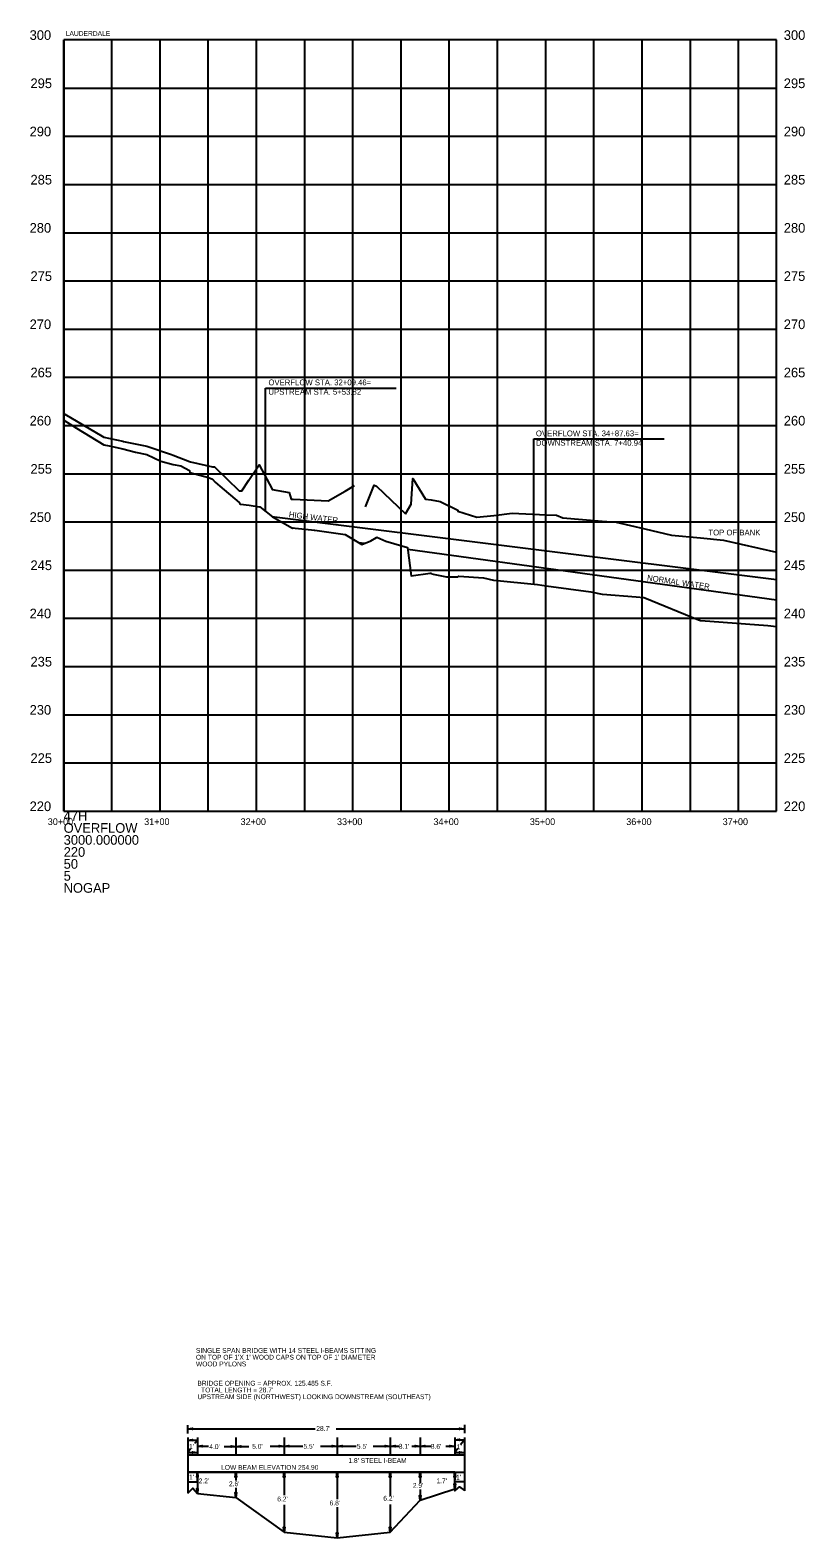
# Model space of a CAD drawing. Extents: x 818717 to 846077, y 440014 to 541392.
# Drawn here: x 836448 to 837252, y 491521 to 493085 of the extents above; entities that cross this region are included whole.
import ezdxf

# ---------------------------------------------------------------- set-up
doc = ezdxf.new("R2010")
doc.units = 0
for name, color, linetype in [('DESIGN - SHEET - Corner Text', 7, 'Continuous'), ('DESIGN - SHEET - Light Grid', 7, 'Continuous'), ('SURVEY - DRAINAGE - Bridge Hydraulic Data with Text', 7, 'Continuous'), ('SURVEY - PROFILE - Drainage - Bridge Hydraulic Data with Text', 7, 'Continuous'), ('SURVEY - PROFILE - Drainage - Natural Features with Text', 7, 'Continuous'), ('SURVEY - PROFILE - Ground Line with Text', 7, 'Continuous'), ('SURVEY - PROFILE - Project Information and Notes', 7, 'Continuous')]:
    doc.layers.add(name, color=color, linetype=linetype)

msp = doc.modelspace()

# ---------------------------------------------------------------- linework, layer by layer
at = {"layer": 'DESIGN - SHEET - Light Grid'}
for p, q in [((837222.2, 493074.6), (836482.8, 493074.6)), ((836482.8, 493074.6), (836482.8, 492274.6)), ((836482.8, 492274.6), (836482.8, 493074.6)), ((836532.8, 492274.6), (836532.8, 493074.6)), ((836582.8, 492274.6), (836582.8, 493074.6)), ((836632.8, 492274.6), (836632.8, 493074.6)), ((836682.8, 492274.6), (836682.8, 493074.6)), ((836732.8, 492274.6), (836732.8, 493074.6)), ((836782.8, 492274.6), (836782.8, 493074.6)), ((836832.8, 492274.6), (836832.8, 493074.6)), ((836882.8, 492274.6), (836882.8, 493074.6)), ((836932.8, 492274.6), (836932.8, 493074.6)), ((836982.8, 492274.6), (836982.8, 493074.6)), ((837032.8, 492274.6), (837032.8, 493074.6)), ((837082.8, 492274.6), (837082.8, 493074.6)), ((837132.8, 492274.6), (837132.8, 493074.6)), ((837182.8, 492274.6), (837182.8, 493074.6)), ((837222.2, 492274.6), (837222.2, 493074.6)), ((836482.8, 493024.6), (837222.2, 493024.6)), ((836482.8, 492974.6), (837222.2, 492974.6)), ((836482.8, 492924.6), (837222.2, 492924.6)), ((836482.8, 492874.6), (837222.2, 492874.6)), ((836482.8, 492824.6), (837222.2, 492824.6)), ((836482.8, 492774.6), (837222.2, 492774.6)), ((836482.8, 492724.6), (837222.2, 492724.6)), ((836482.8, 492674.6), (837222.2, 492674.6)), ((836482.8, 492624.6), (837222.2, 492624.6)), ((836482.8, 492574.6), (837222.2, 492574.6)), ((836482.8, 492524.6), (837222.2, 492524.6)), ((836482.8, 492474.6), (837222.2, 492474.6)), ((836482.8, 492424.6), (837222.2, 492424.6)), ((836482.8, 492374.6), (837222.2, 492374.6)), ((836482.8, 492324.6), (837222.2, 492324.6)), ((836482.8, 492274.6), (837222.2, 492274.6)), ((836482.8, 492274.6), (837222.2, 492274.6)), ((836482.8, 492274.6), (836482.8, 492274.6))]:
    msp.add_line(p, q, dxfattribs=at)
at = {"layer": 'SURVEY - DRAINAGE - Bridge Hydraulic Data with Text'}
for p, q in [((836698.7, 492580.2), (837222.2, 492515)), ((836788.4, 492553.3), (836795.1, 492552.4)), ((836839.8, 492546.2), (837222.2, 492493.8))]:
    msp.add_line(p, q, dxfattribs=at)
at = {"layer": 'SURVEY - PROFILE - Drainage - Bridge Hydraulic Data with Text'}
for p, q in [((836611.5, 491629.1), (836611.5, 491637.7)), ((836611.5, 491633.7), (836743.6, 491633.7)), ((836765.5, 491633.7), (836898.5, 491633.7)), ((836898.5, 491638.1), (836898.5, 491629.2)), ((836611.5, 491624.7), (836611.5, 491606.7)), ((836621.5, 491624.7), (836621.5, 491606.7)), ((836621.5, 491615.7), (836632.9, 491615.7)), ((836649.3, 491615.5), (836675, 491615.5)), ((836661.5, 491624.7), (836661.5, 491606.7)), ((836697.1, 491615.7), (836730.8, 491615.7)), ((836711.5, 491624.7), (836711.5, 491606.7)), ((836749.3, 491615.7), (836786.2, 491615.7)), ((836766.5, 491624.7), (836766.5, 491606.7)), ((836803.8, 491615.7), (836831.2, 491615.7)), ((836821.5, 491624.7), (836821.5, 491606.7)), ((836843.9, 491615.7), (836864.2, 491615.7)), ((836852.5, 491624.7), (836852.5, 491606.7)), ((836879.2, 491615.7), (836888.5, 491615.7)), ((836888.5, 491624.7), (836888.5, 491606.7)), ((836898.5, 491624.7), (836898.5, 491606.7)), ((836611.5, 491606.7), (836898.5, 491606.7)), ((836611.5, 491606.7), (836611.5, 491588.7)), ((836898.5, 491606.7), (836898.5, 491588.7)), ((836611.5, 491588.7), (836898.5, 491588.7)), ((836621.5, 491588.7), (836621.5, 491580.6)), ((836661.5, 491588.7), (836661.5, 491580.3)), ((836711.5, 491588.7), (836711.5, 491565.1)), ((836766.5, 491588.7), (836766.5, 491560.8)), ((836821.5, 491588.7), (836821.5, 491564.3)), ((836852.5, 491588.7), (836852.5, 491577.9)), ((836888.5, 491588.7), (836888.5, 491580.8)), ((836611.5, 491578.7), (836611.5, 491567)), ((836621.5, 491574.2), (836621.5, 491566.7)), ((836661.5, 491572.5), (836661.5, 491562.7)), ((836852.5, 491570.7), (836852.5, 491559.7)), ((836888.5, 491577.3), (836888.5, 491571.7)), ((836898.5, 491578.7), (836898.5, 491569.6)), ((836711.5, 491554.9), (836711.5, 491526.7)), ((836766.5, 491552.6), (836766.5, 491520.7)), ((836821.5, 491555.2), (836821.5, 491526.7))]:
    msp.add_line(p, q, dxfattribs=at)
for points in [[(836482.8, 492680.1), (836496, 492672), (836524.6, 492654.7), (836529.9, 492653.4), (836544.1, 492650.4), (836557.3, 492646.9), (836569, 492644.4), (836583.5, 492637.7), (836596.3, 492634.1), (836604.4, 492632.7), (836613.4, 492627.8), (836613.6, 492626), (836633, 492620.5), (836637.1, 492618.8), (836640, 492615.9), (836644.6, 492611.6), (836664.7, 492594.7), (836665.4, 492593.4), (836666.3, 492593.1), (836675.1, 492591.8), (836685.9, 492590.3), (836686.3, 492590.1), (836699.3, 492579.7), (836720.2, 492568.2), (836721, 492568.4), (836722.9, 492568.2), (836740, 492566.2), (836742.5, 492566.1), (836742.9, 492566), (836743.4, 492566), (836774.7, 492561.4), (836792, 492551.1), (836801.5, 492555), (836807.1, 492558.5), (836807.5, 492558.6), (836816.8, 492554.6), (836839.5, 492548), (836843.3, 492518.5), (836862.9, 492521.3), (836864, 492521.3), (836864.8, 492520.9), (836866, 492520.4), (836879.8, 492517.5), (836891.7, 492517.5), (836892.5, 492518.2), (836918.4, 492516.6), (836928.5, 492514.2), (836928.9, 492514.1), (836974.2, 492509.7), (836983.2, 492508.4), (837029.6, 492501.9), (837041.4, 492499.8), (837041.8, 492499.8), (837076.6, 492496.7), (837084.6, 492496.3), (837085.6, 492495.8), (837141.3, 492473), (837143.3, 492472.3), (837143.8, 492472.2), (837213, 492467.1), (837222.2, 492466)], [(836483.9, 492686.3), (836483.9, 492686.3), (836522.7, 492663.5), (836524.6, 492662.6), (836544.1, 492658.2), (836544.9, 492658.1), (836569, 492653.2), (836569, 492653), (836594.5, 492644.5), (836596.3, 492643.8), (836613.4, 492637.1), (836614.2, 492637), (836637.1, 492631.8), (836639.3, 492631.8), (836664.7, 492607), (836667.6, 492607), (836674.9, 492617.9), (836674.9, 492617.9), (836685.7, 492633.7)], [(836685.7, 492633.7), (836685.7, 492633.7), (836685.7, 492633.7), (836699, 492608.4), (836699, 492608.4), (836699, 492608.2), (836716.6, 492605)], [(836716.6, 492605), (836718.8, 492598.1), (836718.8, 492598.1), (836721, 492598.1), (836757.1, 492596.4), (836774.7, 492606.5), (836784.3, 492612.5)], [(836795.8, 492590.2), (836804.7, 492612.8), (836807.1, 492611.5), (836837.2, 492582.9)], [(836837.2, 492582.9), (836843.3, 492592.9), (836845, 492619.5), (836858, 492598.2), (836864, 492597.4), (836873.3, 492595.9), (836891.5, 492586.8), (836891.7, 492585.8), (836911.4, 492579.4), (836911.4, 492579.4), (836911.4, 492579.4), (836928.9, 492581.4), (836948, 492583.5), (836983.2, 492582), (836994.1, 492581.6)], [(836994.1, 492581.6), (837000.4, 492578.7), (837041.4, 492575.5), (837056, 492574.4), (837085.6, 492567.5), (837113.3, 492561), (837113.3, 492561), (837143.3, 492558), (837167.1, 492555.7), (837222.2, 492543.2)], [(836611.5, 491633.7), (836616.5, 491634.4), (836615.9, 491633.7), (836616.5, 491633.1), (836611.5, 491633.7)], [(836898.5, 491633.7), (836893.4, 491633.1), (836894.1, 491633.7), (836893.4, 491634.4), (836898.5, 491633.7)], [(836611.5, 491622.2), (836616.5, 491622.9), (836615.9, 491622.2), (836616.5, 491621.6), (836611.5, 491622.2)], [(836611.5, 491622.2), (836621.5, 491622.2), (836618.6, 491618.5)], [(836614.2, 491612.9), (836611.5, 491609.4), (836621.5, 491609.4)], [(836621.5, 491615.7), (836626.5, 491616.4), (836625.9, 491615.7), (836626.5, 491615.1), (836621.5, 491615.7)], [(836661.5, 491615.5), (836656.4, 491614.9), (836657.1, 491615.5), (836656.4, 491616.2), (836661.5, 491615.5)], [(836661.5, 491615.5), (836666.5, 491616.2), (836665.9, 491615.5), (836666.5, 491614.9), (836661.5, 491615.5)], [(836711.5, 491615.7), (836706.4, 491615.1), (836707.1, 491615.7), (836706.4, 491616.4), (836711.5, 491615.7)], [(836711.5, 491615.7), (836716.5, 491616.4), (836715.9, 491615.7), (836716.5, 491615.1), (836711.5, 491615.7)], [(836766.5, 491615.7), (836761.4, 491615.1), (836762.1, 491615.7), (836761.4, 491616.4), (836766.5, 491615.7)], [(836766.5, 491615.7), (836771.5, 491616.4), (836770.9, 491615.7), (836771.5, 491615.1), (836766.5, 491615.7)], [(836821.5, 491615.7), (836816.4, 491615.1), (836817.1, 491615.7), (836816.4, 491616.4), (836821.5, 491615.7)], [(836821.5, 491615.7), (836826.5, 491616.4), (836825.9, 491615.7), (836826.5, 491615.1), (836821.5, 491615.7)], [(836852.5, 491615.7), (836847.4, 491615.1), (836848.1, 491615.7), (836847.4, 491616.4), (836852.5, 491615.7)], [(836852.5, 491615.7), (836857.5, 491616.4), (836856.9, 491615.7), (836857.5, 491615.1), (836852.5, 491615.7)], [(836888.5, 491615.7), (836883.4, 491615.1), (836884.1, 491615.7), (836883.4, 491616.4), (836888.5, 491615.7)], [(836888.5, 491622.4), (836893.5, 491623.1), (836892.9, 491622.4), (836893.5, 491621.8), (836888.5, 491622.4)], [(836888.5, 491622.4), (836898.5, 491622.4), (836894.5, 491617.2)], [(836891.7, 491613.5), (836888.5, 491609.2), (836898.5, 491609.2)], [(836621.5, 491609.4), (836616.4, 491608.7), (836617.1, 491609.4), (836616.4, 491610), (836621.5, 491609.4)], [(836898.5, 491609.2), (836893.4, 491608.5), (836894.1, 491609.2), (836893.4, 491609.8), (836898.5, 491609.2)], [(836611.5, 491578.7), (836621.5, 491578.7), (836621.5, 491588.7), (836611.5, 491588.7), (836611.5, 491578.7)], [(836621.5, 491588.7), (836622.1, 491583.7), (836621.5, 491584.3), (836620.8, 491583.7), (836621.5, 491588.7)], [(836661.5, 491588.7), (836662.1, 491583.7), (836661.5, 491584.3), (836660.8, 491583.7), (836661.5, 491588.7)], [(836711.5, 491588.7), (836712.1, 491583.7), (836711.5, 491584.3), (836710.8, 491583.7), (836711.5, 491588.7)], [(836766.5, 491588.7), (836767.1, 491583.7), (836766.5, 491584.3), (836765.8, 491583.7), (836766.5, 491588.7)], [(836821.5, 491588.7), (836822.1, 491583.7), (836821.5, 491584.3), (836820.8, 491583.7), (836821.5, 491588.7)], [(836852.5, 491588.7), (836853.1, 491583.7), (836852.5, 491584.3), (836851.8, 491583.7), (836852.5, 491588.7)], [(836888.5, 491588.7), (836889.1, 491583.7), (836888.5, 491584.3), (836887.8, 491583.7), (836888.5, 491588.7)], [(836888.5, 491578.7), (836888.5, 491588.7), (836898.5, 491588.7), (836898.5, 491578.7), (836888.5, 491578.7)], [(836611.5, 491567), (836616.7, 491572.4), (836621.5, 491566.7)], [(836621.5, 491566.7), (836620.8, 491571.8), (836621.5, 491571.1), (836622.1, 491571.8), (836621.5, 491566.7)], [(836661.5, 491562.7), (836660.8, 491567.8), (836661.5, 491567.1), (836662.1, 491567.8), (836661.5, 491562.7)], [(836852.5, 491559.7), (836851.8, 491564.8), (836852.5, 491564.1), (836853.1, 491564.8), (836852.5, 491559.7)], [(836888.5, 491571.7), (836887.8, 491576.8), (836888.5, 491576.1), (836889.1, 491576.8), (836888.5, 491571.7)], [(836888.5, 491571.7), (836888.5, 491569.5), (836893.5, 491573.8), (836898.5, 491569.7)], [(836711.5, 491526.7), (836710.8, 491531.8), (836711.5, 491531.1), (836712.1, 491531.8), (836711.5, 491526.7)], [(836766.5, 491520.7), (836765.8, 491525.8), (836766.5, 491525.1), (836767.1, 491525.8), (836766.5, 491520.7)], [(836821.5, 491526.7), (836820.8, 491531.8), (836821.5, 491531.1), (836822.1, 491531.8), (836821.5, 491526.7)]]:
    msp.add_lwpolyline(points, dxfattribs=at)
for points in [[(836611.5, 491633.7), (836616.5, 491634.4), (836615.9, 491633.7), (836616.5, 491633.1)], [(836898.5, 491633.7), (836893.4, 491633.1), (836894.1, 491633.7), (836893.4, 491634.4)], [(836611.5, 491622.2), (836616.5, 491622.9), (836615.9, 491622.2), (836616.5, 491621.6)], [(836621.5, 491615.7), (836626.5, 491616.4), (836625.9, 491615.7), (836626.5, 491615.1)], [(836661.5, 491615.5), (836656.4, 491614.9), (836657.1, 491615.5), (836656.4, 491616.2)], [(836661.5, 491615.5), (836666.5, 491616.2), (836665.9, 491615.5), (836666.5, 491614.9)], [(836711.5, 491615.7), (836706.4, 491615.1), (836707.1, 491615.7), (836706.4, 491616.4)], [(836711.5, 491615.7), (836716.5, 491616.4), (836715.9, 491615.7), (836716.5, 491615.1)], [(836766.5, 491615.7), (836761.4, 491615.1), (836762.1, 491615.7), (836761.4, 491616.4)], [(836766.5, 491615.7), (836771.5, 491616.4), (836770.9, 491615.7), (836771.5, 491615.1)], [(836821.5, 491615.7), (836816.4, 491615.1), (836817.1, 491615.7), (836816.4, 491616.4)], [(836821.5, 491615.7), (836826.5, 491616.4), (836825.9, 491615.7), (836826.5, 491615.1)], [(836852.5, 491615.7), (836847.4, 491615.1), (836848.1, 491615.7), (836847.4, 491616.4)], [(836852.5, 491615.7), (836857.5, 491616.4), (836856.9, 491615.7), (836857.5, 491615.1)], [(836888.5, 491615.7), (836883.4, 491615.1), (836884.1, 491615.7), (836883.4, 491616.4)], [(836888.5, 491622.4), (836893.5, 491623.1), (836892.9, 491622.4), (836893.5, 491621.8)], [(836621.5, 491609.4), (836616.4, 491608.7), (836617.1, 491609.4), (836616.4, 491610)], [(836898.5, 491609.2), (836893.4, 491608.5), (836894.1, 491609.2), (836893.4, 491609.8)], [(836621.5, 491588.7), (836622.1, 491583.7), (836621.5, 491584.3), (836620.8, 491583.7)], [(836621.5, 491566.7), (836661.5, 491562.7), (836711.5, 491526.7), (836766.5, 491520.7), (836821.5, 491526.7), (836852.5, 491559.7), (836888.5, 491571.7), (836888.5, 491588.7), (836621.5, 491588.7)], [(836661.5, 491588.7), (836662.1, 491583.7), (836661.5, 491584.3), (836660.8, 491583.7)], [(836711.5, 491588.7), (836712.1, 491583.7), (836711.5, 491584.3), (836710.8, 491583.7)], [(836766.5, 491588.7), (836767.1, 491583.7), (836766.5, 491584.3), (836765.8, 491583.7)], [(836821.5, 491588.7), (836822.1, 491583.7), (836821.5, 491584.3), (836820.8, 491583.7)], [(836852.5, 491588.7), (836853.1, 491583.7), (836852.5, 491584.3), (836851.8, 491583.7)], [(836888.5, 491588.7), (836889.1, 491583.7), (836888.5, 491584.3), (836887.8, 491583.7)], [(836621.5, 491566.7), (836620.8, 491571.8), (836621.5, 491571.1), (836622.1, 491571.8)], [(836661.5, 491562.7), (836660.8, 491567.8), (836661.5, 491567.1), (836662.1, 491567.8)], [(836852.5, 491559.7), (836851.8, 491564.8), (836852.5, 491564.1), (836853.1, 491564.8)], [(836888.5, 491571.7), (836887.8, 491576.8), (836888.5, 491576.1), (836889.1, 491576.8)], [(836711.5, 491526.7), (836710.8, 491531.8), (836711.5, 491531.1), (836712.1, 491531.8)], [(836766.5, 491520.7), (836765.8, 491525.8), (836766.5, 491525.1), (836767.1, 491525.8)], [(836821.5, 491526.7), (836820.8, 491531.8), (836821.5, 491531.1), (836822.1, 491531.8)]]:
    msp.add_lwpolyline(points, close=True, dxfattribs=at)
at = {"layer": 'SURVEY - PROFILE - Ground Line with Text'}
for p, q in [((836692.3, 492713.3), (836827.7, 492713.3)), ((836970.4, 492660.6), (837105.7, 492660.6))]:
    msp.add_line(p, q, dxfattribs=at)
for points in [[(836692.3, 492585.3), (836692.3, 492713.3)], [(836970.4, 492510), (836970.4, 492660.6)]]:
    msp.add_lwpolyline(points, dxfattribs=at)

# ---------------------------------------------------------------- texts
at = {"layer": 'DESIGN - SHEET - Corner Text'}
for s, height, p in [('300', 10, (836447.5, 493074.6)), ('300', 10, (837229.7, 493074.6)), ('295', 10, (836448.4, 493024.6)), ('295', 10, (837229.7, 493024.6)), ('290', 10, (836447.5, 492974.6)), ('290', 10, (837229.7, 492974.6)), ('285', 10, (836448.4, 492924.6)), ('285', 10, (837229.7, 492924.6)), ('280', 10, (836447.5, 492874.6)), ('280', 10, (837229.7, 492874.6)), ('275', 10, (836448.4, 492824.6)), ('275', 10, (837229.7, 492824.6)), ('270', 10, (836447.5, 492774.6)), ('270', 10, (837229.7, 492774.6)), ('265', 10, (836448.4, 492724.6)), ('265', 10, (837229.7, 492724.6)), ('260', 10, (836447.5, 492674.6)), ('260', 10, (837229.7, 492674.6)), ('255', 10, (836448.4, 492624.6)), ('255', 10, (837229.7, 492624.6)), ('250', 10, (836447.5, 492574.6)), ('250', 10, (837229.7, 492574.6)), ('245', 10, (836448.4, 492524.6)), ('245', 10, (837229.7, 492524.6)), ('240', 10, (836447.5, 492474.6)), ('240', 10, (837229.7, 492474.6)), ('235', 10, (836448.4, 492424.6)), ('235', 10, (837229.7, 492424.6)), ('230', 10, (836447.5, 492374.6)), ('230', 10, (837229.7, 492374.6)), ('225', 10, (836448.4, 492324.6)), ('225', 10, (837229.7, 492324.6)), ('220', 10, (836447.5, 492274.6)), ('220', 10, (837229.7, 492274.6)), ('30+00', 7, (836466.3, 492260.1)), ('31+00', 7, (836566.3, 492260.1)), ('32+00', 7, (836666.3, 492260.1)), ('33+00', 7, (836766.3, 492260.1)), ('34+00', 7, (836866.3, 492260.1)), ('35+00', 7, (836966.3, 492260.1)), ('36+00', 7, (837066.3, 492260.1)), ('37+00', 7, (837166.3, 492260.1))]:
    msp.add_text(s, height=height, dxfattribs=at).set_placement(p)
at = {"layer": 'DESIGN - SHEET - Light Grid'}
for s, p in [('47H', (836482.8, 492264.6)), ('OVERFLOW', (836482.8, 492252.1)), ('3000.000000', (836482.8, 492239.7)), ('220', (836482.8, 492227.2)), ('50', (836482.8, 492214.8)), ('5', (836482.8, 492202.4)), ('NOGAP', (836482.8, 492189.9))]:
    msp.add_text(s, height=10, dxfattribs=at).set_placement(p)
at = {"layer": 'SURVEY - PROFILE - Drainage - Bridge Hydraulic Data with Text'}
for s, height, p in [('TOP OF BANK', 6, (837151.5, 492560.6)), ('SINGLE SPAN BRIDGE WITH 14 STEEL I-BEAMS SITTING', 5, (836620, 491712.6)), ("ON TOP OF 1'X 1' WOOD CAPS ON TOP OF 1' DIAMETER ", 5, (836620, 491705.6)), ('WOOD PYLONS', 5, (836620, 491698.6)), ('BRIDGE OPENING = APPROX. 125.485 S.F.', 5, (836621.5, 491678.6)), ("  TOTAL LENGTH = 28.7' ", 5, (836621.5, 491671.6)), ('UPSTREAM SIDE (NORTHWEST) LOOKING DOWNSTREAM (SOUTHEAST)', 5, (836621.5, 491664.6)), ('LOW BEAM ELEVATION 254.90', 5, (836646.1, 491591.3))]:
    msp.add_text(s, height=height, dxfattribs=at).set_placement(p)
for s, p in [("28.7'", (836744.8, 491631.7)), ("1'", (836612.9, 491613)), ("4.0'", (836633.8, 491612.8)), ("5.0'", (836678.3, 491613.1)), ("5.5'", (836731.5, 491613.2)), ("5.5'", (836786.9, 491613.2)), ("3.1'", (836830.4, 491613.2)), ("3.6'", (836863.6, 491613.1)), ("1'", (836890.5, 491612.7)), ("1.8' STEEL I-BEAM", (836778.1, 491598.4)), ("1'", (836612.8, 491581.3)), ("2.2'", (836622.8, 491577.3)), ("1.7'", (836869.5, 491577.4)), ("1'", (836889.8, 491581.1)), ("2.6'", (836654.2, 491574.3)), ("2.9'", (836845, 491572.6)), ("6.2'", (836704.3, 491558.5)), ("6.8'", (836758.6, 491554.4)), ("6.2'", (836814.3, 491559.3))]:
    msp.add_text(s, height=5, rotation=360, dxfattribs=at).set_placement(p)
at = {"layer": 'SURVEY - PROFILE - Drainage - Natural Features with Text'}
for s, rotation, p in [('HIGH WATER', 352.7387, (836716.1, 492579.6)), ('NORMAL WATER', 351.5693, (837087.6, 492513.9))]:
    msp.add_text(s, height=6, rotation=rotation, dxfattribs=at).set_placement(p)
at = {"layer": 'SURVEY - PROFILE - Ground Line with Text'}
for s, p in [('OVERFLOW STA. 32+09.46=', (836695.2, 492716.3)), ('UPSTREAM STA. 5+53.82', (836695.2, 492706.5)), ('OVERFLOW STA. 34+87.63=', (836972.6, 492663.4)), ('DOWNSTREAM STA. 7+40.94', (836972.6, 492653.6))]:
    msp.add_text(s, height=6, dxfattribs=at).set_placement(p)
at = {"layer": 'SURVEY - PROFILE - Project Information and Notes'}
msp.add_text('LAUDERDALE', height=5, dxfattribs=at).set_placement((836485, 493078.8))

doc.saveas('drawing.dxf')
